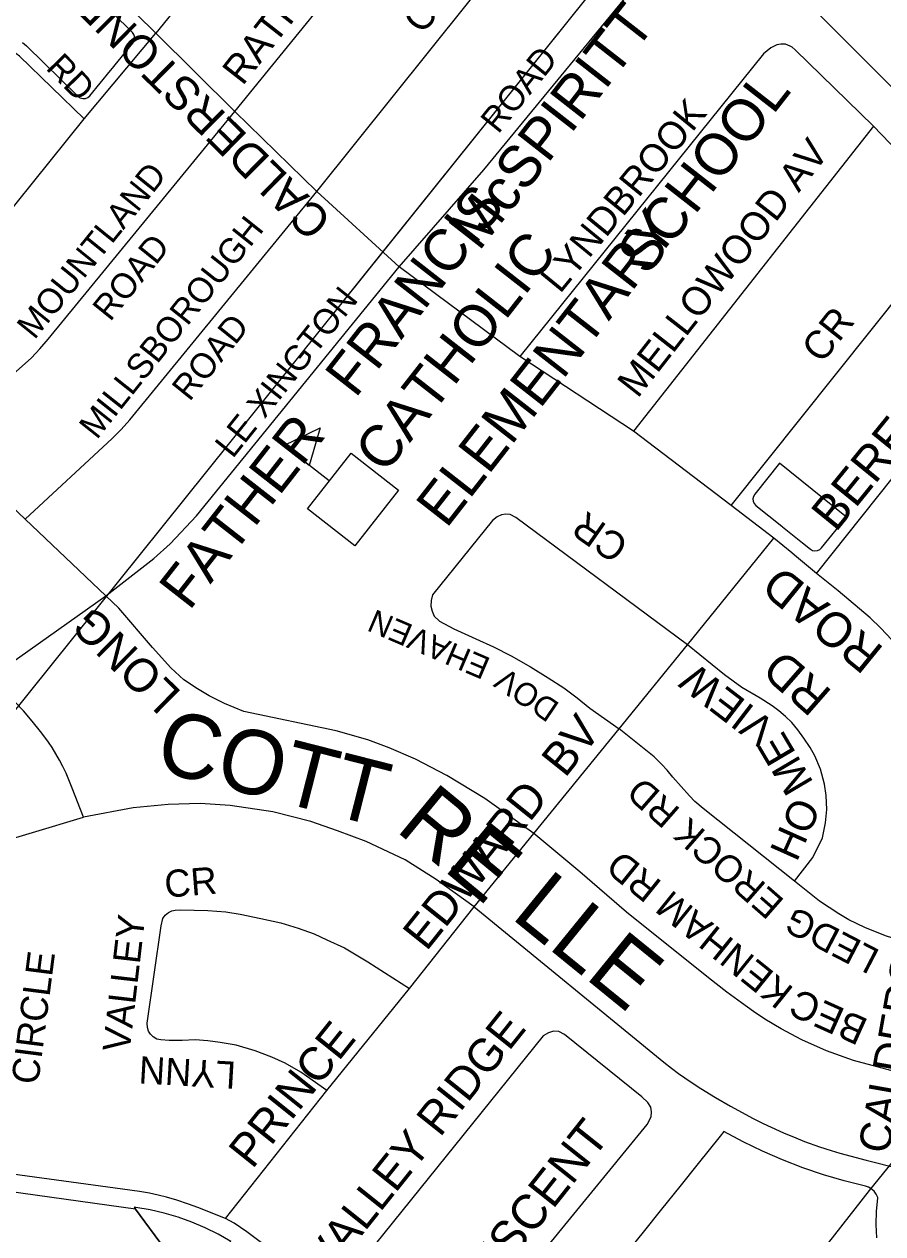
# Model space of a CAD drawing. Extents: x 586326 to 623965, y 4819854 to 4857850.
# Drawn here: x 604595 to 605131, y 4847236 to 4847991 of the extents above; entities that cross this region are included whole.
import ezdxf

# ---------------------------------------------------------------- set-up
doc = ezdxf.new("R2010")
doc.units = 0
for name, color, linetype in [('Lots_Concessions', 7, 'Continuous'), ('Major Rds and Hwys', 7, 'Continuous'), ('Minor Rd Lbls', 7, 'Continuous'), ('Minor Rds', 7, 'Continuous'), ('Park Outlines', 7, 'Continuous'), ('Proposed Secondary Rds', 7, 'Continuous'), ('School Syms_Lbls', 7, 'Continuous'), ('Secondary Rds Lbls', 7, 'Continuous')]:
    doc.layers.add(name, color=color, linetype=linetype)

msp = doc.modelspace()

# ---------------------------------------------------------------- linework, layer by layer
at = {"layer": 'Lots_Concessions'}
for p, q in [((604793.48, 4847816.77), (605006.96, 4848082.93)), ((604584.45, 4847556.15), (605000.38, 4848074.73)), ((605123.08, 4847263.11), (605436.17, 4847651.76)), ((605013.66, 4847124.18), (605123.08, 4847263.11))]:
    msp.add_line(p, q, dxfattribs=at)
at = {"layer": 'Major Rds and Hwys'}
msp.add_lwpolyline([(605284.61, 4847803.87), (605047.3, 4848041.71), (605020.36, 4848068.73)], dxfattribs=at)
at = {"layer": 'Minor Rds'}
for points in [[(604901.23, 4848150.93), (604863.19, 4848189.51), (604861.97, 4848190.87), (604860.47, 4848192.1), (604858.7, 4848193.25), (604856.32, 4848194.07), (604854.15, 4848194.34), (604851.63, 4848194.21), (604849.66, 4848193.66), (604847.62, 4848192.78), (604845.72, 4848191.62), (604843.88, 4848189.99), (604677.7, 4847985.49)], [(604726.86, 4847936.66), (604901.23, 4848150.93)], [(604778.14, 4847886.62), (604942.61, 4848092.2), (604944.49, 4848094.6), (604945.94, 4848096.99), (604946.29, 4848099.38), (604946.12, 4848101.95), (604945.69, 4848104), (604944.75, 4848106.65), (604943.72, 4848108.45), (604931.33, 4848121.78), (604901.23, 4848150.93)], [(604677.7, 4847985.49), (604628.83, 4848033.75)], [(604632.96, 4847931.97), (604677.7, 4847985.49)], [(604726.86, 4847936.66), (604677.7, 4847985.49)], [(604632.96, 4847931.97), (604592.56, 4847971.16), (604588.04, 4847974.4), (604583.74, 4847974.53), (604579.79, 4847973.22), (604574.32, 4847968.1), (604525.21, 4847907.87), (604511.5, 4847891.78), (604503.59, 4847884.87), (604493.75, 4847879.15), (604476.75, 4847872.64)], [(605125.45, 4847927.44), (605076.6, 4847975.16), (605074.65, 4847976.76), (605073.39, 4847977.42), (605071.98, 4847978.12), (605070.63, 4847978.56), (605069.28, 4847978.74), (605067.7, 4847978.65), (605065.19, 4847978.21), (605061.51, 4847976.45), (605056.86, 4847972.68), (604904.79, 4847783.68)], [(604543.01, 4847732.35), (604600.06, 4847782.9), (604605.27, 4847788.47), (604610.42, 4847794.51), (604726.86, 4847936.66)], [(604778.14, 4847886.62), (604726.86, 4847936.66)], [(604499.9, 4847786.01), (604552.18, 4847833.09), (604558.75, 4847839.99), (604632.96, 4847931.97)], [(605125.45, 4847927.44), (604975.66, 4847737.08)], [(605166.39, 4847884.76), (605125.45, 4847927.44)], [(604596.17, 4847682.07), (604650.31, 4847732.43), (604656.08, 4847738.06), (604661.47, 4847744.13), (604778.14, 4847886.62)], [(604829.56, 4847839.71), (604778.14, 4847886.62)], [(605036.74, 4847690.63), (605167.73, 4847854.87)], [(604904.79, 4847783.68), (604829.56, 4847839.71)], [(605089.83, 4847648.23), (605214.58, 4847804.7)], [(604975.66, 4847737.08), (604904.79, 4847783.68)], [(604596.17, 4847682.07), (604543.01, 4847732.35)], [(605036.74, 4847690.63), (604975.66, 4847737.08)], [(605063.3, 4847670.31), (605036.74, 4847690.63)], [(604646.38, 4847634.37), (604596.17, 4847682.07)], [(605009.38, 4847603.67), (604902.22, 4847683.25), (604898.76, 4847684.99), (604896.04, 4847685.2), (604893.27, 4847684.86), (604890.6, 4847683.67), (604887.65, 4847681.36), (604850.35, 4847634.85), (604849.37, 4847631.38), (604849.27, 4847627.8), (604849.97, 4847624.76), (604851.42, 4847621.69), (604854.64, 4847618.41), (604863.65, 4847613.72), (604877.35, 4847607.49), (604888.41, 4847602.5), (604899.31, 4847596.9), (604911.46, 4847589.89), (604922.56, 4847583.12), (604932.18, 4847576.8), (604940.59, 4847570.73), (604948.53, 4847564.19), (604966.8, 4847551.35)], [(605009.38, 4847603.67), (605063.3, 4847670.31)], [(605089.83, 4847648.23), (605076.28, 4847659.59), (605074.54, 4847661.08), (605063.3, 4847670.31)], [(605166.21, 4847559.61), (605156.98, 4847579.2), (605150.76, 4847589.17), (605143.59, 4847598.68), (605136.81, 4847606.95), (605130.09, 4847614.09), (605123.38, 4847620.55), (605103.37, 4847637.43), (605089.83, 4847648.23)], [(604913.47, 4847486.03), (604883.04, 4847507.71), (604859.19, 4847522.08), (604839.64, 4847532.34), (604823.3, 4847539.34), (604809.99, 4847544.5), (604790.26, 4847550.1), (604732.62, 4847562.05), (604720.43, 4847567.09), (604710.85, 4847571.82), (604703.55, 4847576.27), (604695.13, 4847581.85), (604687.02, 4847589.43), (604675.62, 4847602.1), (604654.45, 4847626.66), (604646.38, 4847634.37)], [(604966.8, 4847551.35), (605009.38, 4847603.67)], [(605076.26, 4847456.29), (605087.65, 4847471.04), (605093.6, 4847483.15), (605095.62, 4847492.65), (605096.36, 4847500.86), (605095.95, 4847509.69), (605094.86, 4847516.76), (605092.41, 4847526.05), (605088.82, 4847534.45), (605086.04, 4847539.73), (605082.07, 4847545.53), (605078.32, 4847550.76), (605074.51, 4847555.23), (605070.64, 4847558.92), (605066.32, 4847562.57), (605062.31, 4847565.56), (605054.82, 4847570.33), (605043.3, 4847577.04), (605032.55, 4847584.9), (605009.38, 4847603.67)], [(604913.47, 4847486.03), (604966.8, 4847551.35)], [(605076.26, 4847456.29), (605019.27, 4847501.52), (605013.93, 4847506), (605010.59, 4847509.52), (605000.18, 4847521.16), (604996.74, 4847525.52), (604993.28, 4847529.29), (604988.54, 4847533.75), (604966.8, 4847551.35)], [(604876.24, 4847440.09), (604913.47, 4847486.03)], [(605151.93, 4847333.89), (605113.07, 4847344.28), (605096.1, 4847350.25), (605080.66, 4847357.19), (605067.9, 4847363.96), (605057.74, 4847370.11), (605050.55, 4847374.83), (605043.07, 4847380.16), (605034.06, 4847386.82), (605022.45, 4847395.88), (604971.37, 4847436.82), (604942.19, 4847462.05), (604913.47, 4847486.03)], [(605166.54, 4847414.34), (605147.25, 4847417.53), (605133, 4847422.11), (605120.14, 4847427.28), (605110.05, 4847432.12), (605103.79, 4847435.8), (605091.79, 4847443.64), (605076.26, 4847456.29)], [(604784.27, 4847325.53), (604768.02, 4847336.97), (604758.36, 4847342.65), (604749.93, 4847346.38), (604739.66, 4847350.38), (604727.77, 4847353.78), (604717.82, 4847355.57), (604710.17, 4847356.63), (604702.2, 4847357.06), (604693.96, 4847356.8), (604685.94, 4847356.81), (604680.84, 4847357.14), (604678.23, 4847357.57), (604676.01, 4847358.95), (604674.29, 4847360.65), (604673.15, 4847362.61), (604672.34, 4847364.77), (604672.18, 4847367.65), (604680.92, 4847428.23), (604682.08, 4847432.84), (604683.38, 4847434.91), (604685.54, 4847436.72), (604687.7, 4847437.59), (604689.79, 4847438.08), (604692.99, 4847438.23), (604710.09, 4847437.83), (604721.39, 4847437.07), (604730.34, 4847435.61), (604743.06, 4847432.99), (604755.69, 4847430.13), (604766.36, 4847426.79), (604776.33, 4847423.25), (604784.41, 4847419.59), (604795.35, 4847414.55), (604809.89, 4847405.84), (604835.91, 4847389.12)], [(604835.91, 4847389.12), (604876.24, 4847440.09)], [(604784.27, 4847325.53), (604835.91, 4847389.12)], [(604909.55, 4847212.97), (604984.27, 4847304.25), (604986.69, 4847309.15), (604986.89, 4847312.19), (604986.46, 4847315.09), (604984.6, 4847317.95), (604980.86, 4847321.51), (604932.63, 4847360.48), (604929.02, 4847362.29), (604925.7, 4847362.54), (604922.62, 4847361.6), (604919.39, 4847359.6), (604787.08, 4847195.4)], [(604721.09, 4847245.7), (604784.27, 4847325.53)], [(604721.09, 4847245.7), (604703.86, 4847252.55), (604698.09, 4847254.65), (604690.76, 4847257.16), (604684.33, 4847258.88), (604679.15, 4847260.25), (604673.7, 4847261.38), (604667.46, 4847262.42), (604656.89, 4847263.98), (604569.74, 4847275.81)], [(604787.08, 4847195.4), (604753.26, 4847222.88), (604741.87, 4847231.61), (604734.44, 4847237.41), (604726.57, 4847242.66), (604721.09, 4847245.7)]]:
    msp.add_lwpolyline(points, dxfattribs=at)
at = {"layer": 'Park Outlines'}
for points in [[(604594.42, 4847979.7), (604596.87, 4847977.71), (604629.12, 4847946.05), (604630.47, 4847945.11), (604632.06, 4847944.65), (604633.71, 4847944.74), (604635.24, 4847945.36), (604636.49, 4847946.45), (604649.37, 4847962.19), (604649.56, 4847962.42), (604663.33, 4847979.24), (604664.08, 4847980.51), (604664.44, 4847981.94), (604664.36, 4847983.41), (604663.86, 4847984.79), (604662.98, 4847985.97), (604662.97, 4847985.97), (604599.96, 4848048.2)], [(605127.57, 4847233.54), (605127.19, 4847241.84), (605127.36, 4847250.14), (605128.1, 4847258.41), (605128.14, 4847258.77), (605127.22, 4847260.88), (605125.86, 4847262.73), (605124.13, 4847264.25), (605122.36, 4847265.24), (605120.44, 4847265.88), (605120.44, 4847265.88), (605107.28, 4847269.16), (605094.26, 4847272.98), (605081.41, 4847277.33), (605068.75, 4847282.2), (605056.3, 4847287.59), (605044.08, 4847293.49), (605032.12, 4847299.88), (605029.89, 4847297.1), (605016.09, 4847279.94), (605004.63, 4847265.68), (604993.16, 4847251.42), (604981.7, 4847237.16), (604970.24, 4847222.9)], [(604701.07, 4847202.29), (604664.88, 4847251.48), (604585.96, 4847262.4)]]:
    msp.add_lwpolyline(points, dxfattribs=at)
for points in [[(605087.12, 4847700.61), (605087.19, 4847700.71), (605066.85, 4847717.04), (605051.37, 4847697.76), (605050.58, 4847696.41), (605050.26, 4847694.89), (605050.42, 4847693.34), (605051.05, 4847691.92), (605052.09, 4847690.76), (605068.27, 4847677.77), (605068.51, 4847677.58), (605068.74, 4847677.39), (605081.22, 4847667.35), (605086.09, 4847663.44), (605087.45, 4847662.67), (605088.98, 4847662.35), (605090.53, 4847662.52), (605091.96, 4847663.16), (605093.12, 4847664.21), (605108.54, 4847683.39)], [(604664.05, 4847252.61), (604664.88, 4847251.48), (604701.07, 4847202.29), (604724.47, 4847231.31), (604716.59, 4847235.8), (604708.46, 4847239.82), (604700.12, 4847243.36), (604691.58, 4847246.4), (604682.87, 4847248.94), (604674.03, 4847250.96), (604665.09, 4847252.47)]]:
    msp.add_lwpolyline(points, close=True, dxfattribs=at)
at = {"layer": 'Proposed Secondary Rds'}
for points in [[(604829.56, 4847839.71), (604882.34, 4847900.24), (604936.44, 4847965.96), (604980.91, 4848020.23), (604998.37, 4848042.12), (605020.36, 4848068.73)], [(604646.38, 4847634.37), (604676.28, 4847657.55), (604686.64, 4847666.74), (604702.99, 4847684.14), (604829.56, 4847839.71)], [(604574.73, 4847583.47), (604646.38, 4847634.37)], [(604632.39, 4847496.14), (604625.41, 4847514.18), (604621.58, 4847523.55), (604619.5, 4847527.83), (604617.42, 4847531.69), (604615.19, 4847535.76), (604612.94, 4847539.54), (604610.61, 4847542.95), (604609.02, 4847545.26), (604605.59, 4847549.63), (604600.36, 4847556.1), (604595.03, 4847562.48), (604574.73, 4847583.47)], [(604876.24, 4847440.09), (604852.59, 4847457.34), (604833.28, 4847469.49), (604808.98, 4847481.02), (604790.91, 4847487.56), (604774.4, 4847493.48), (604750.73, 4847499.4), (604723.94, 4847503.45), (604705.25, 4847504.69), (604685.31, 4847504.07), (604663.57, 4847501.89), (604632.39, 4847496.14)], [(604345.45, 4847404.7), (604392.36, 4847425.67), (604407.02, 4847431.2), (604416.68, 4847434.73), (604434.27, 4847441.18), (604461.39, 4847448.79), (604536.83, 4847467.48), (604632.39, 4847496.14)], [(604876.24, 4847440.09), (604994.58, 4847343.25), (604999.46, 4847339.38), (605003.84, 4847336.13), (605011.71, 4847330.73), (605017.74, 4847326.86), (605026.95, 4847321.26), (605036.27, 4847315.79), (605041.21, 4847312.97), (605049.96, 4847308.27), (605056.6, 4847304.94), (605061.63, 4847302.55), (605069.27, 4847299.12), (605077.03, 4847295.88), (605082.41, 4847293.78), (605091.88, 4847290.39), (605099.04, 4847288.08), (605104.44, 4847286.46), (605120.88, 4847282.09), (605141.44, 4847276.87)]]:
    msp.add_lwpolyline(points, dxfattribs=at)
at = {"layer": 'School Syms_Lbls'}
msp.add_line((604785.89, 4847706), (604757.48, 4847728.2), dxfattribs=at)
for points in [[(604757.48, 4847728.2), (604780.26, 4847739.23), (604773.34, 4847715.73)], [(604772.26, 4847688.55), (604799.52, 4847723.45), (604829.13, 4847700.32), (604801.86, 4847665.42)]]:
    msp.add_lwpolyline(points, close=True, dxfattribs=at)

# ---------------------------------------------------------------- texts
at = {"layer": 'Minor Rd Lbls'}
for s, height, rotation, p in [('RATHMORE STREET', 17.7064, 51.95909, (604731.78, 4847952.2)), ('CALDERSTONE RD', 20.8124, 135.37556, (604788.44, 4847869.46)), ('CR', 17.706, 51.1708, (604844, 4847984.18)), ('RD', 15.639, 314.38158, (604608.47, 4847963.38)), ('LYNDBROOK', 17.352, 50.72846, (604929.9, 4847822.43)), ('MELLOWOOD AV', 17.7064, 51.95909, (604978.31, 4847757.08)), ('MOUNTLAND', 15.639, 51.06999, (604601.88, 4847793.68)), ('MILLSBOROUGH', 15.639, 51.46922, (604640.78, 4847731.31)), ('ROAD', 15.639, 51.06999, (604649.12, 4847804.97)), ('BERESFORD', 21.671, 50.88095, (605101.95, 4847673.5)), ('ROAD', 15.639, 51.06999, (604698.64, 4847755.11)), ('CR', 17.706, 51.55216, (605093.21, 4847778.68)), ('CR', 17.706, 144.9618, (604973.84, 4847668.27)), ('ROAD', 21.671, 140.86995, (605132.76, 4847601.32)), ('EHAVEN', 14.422, 156.8361, (604887.29, 4847595.01)), ('LONG', 20.751, 135.45931, (604694.27, 4847573.86)), ('RD', 21.671, 138.8252, (605100.44, 4847574.33)), ('VIEW', 18.813, 142.55311, (605065.53, 4847554.04)), ('DOV', 14.422, 145.90344, (604930.31, 4847566.75)), ('PRINCE         EDWARD  BV', 20.7285, 51.37213, (604737.85, 4847275.95)), ('ME', 19.197, 120.58086, (605088.37, 4847517.56)), ('EROCK RD', 16.826, 138.8252, (605070.61, 4847444)), ('HO', 18.813, 65.91509, (605077.55, 4847467.67)), ('CALDERSTONE', 19.5884, 79.98057, (605135.12, 4847285.43)), ('KENHAM RD', 17.352, 141.12126, (605076.48, 4847388.99)), ('CR', 16.955, 4.55497, (604683.68, 4847445.87)), ('LEDG', 16.786, 152.57339, (605130.29, 4847412.63)), ('VALLEY', 16.955, 83.39713, (604661.2, 4847348.97)), ('CIRCLE', 16.955, 82.68448, (604604.17, 4847328.76)), ('BEC', 17.706, 155.75701, (605123.09, 4847369.47)), ('VALLEY RIDGE', 20.6092, 51.3649, (604785.09, 4847208.47)), ('LYNN', 16.955, 176.66441, (604727.99, 4847343.43)), ('CRESCENT', 21.671, 51.49033, (604862.18, 4847171.52))]:
    msp.add_text(s, height=height, rotation=rotation, dxfattribs=at).set_placement(p)
at = {"layer": 'School Syms_Lbls'}
for s, height, p in [('McSPIRITT', 26.044, (604879.27, 4847848.86)), ('SCHOOL', 26.044, (604984.14, 4847833.44)), ('FATHER   FRANCIS', 26.0438, (604698.51, 4847624.51)), ('ELEMENTARY', 26.044, (604858.93, 4847675.81)), ('CATHOLIC', 26.044, (604820.6, 4847709.66))]:
    msp.add_text(s, height=height, rotation=52.00002, dxfattribs=at).set_placement(p)
at = {"layer": 'Secondary Rds Lbls'}
for s, height, rotation, p in [('ROAD', 15.639, 51.06999, (604891.27, 4847922.12)), ('XINGTON', 15.639, 51.64381, (604745.43, 4847744.37)), ('LE', 15.639, 51.38072, (604725.57, 4847719.5)), ('COTT', 40.002, 345.73023, (604675.81, 4847525.75)), ('RE', 40.002, 320.4758, (604826.47, 4847488.14)), ('LLE', 40.002, 320.88275, (604898.49, 4847433.69))]:
    msp.add_text(s, height=height, rotation=rotation, dxfattribs=at).set_placement(p)

doc.saveas('drawing.dxf')
